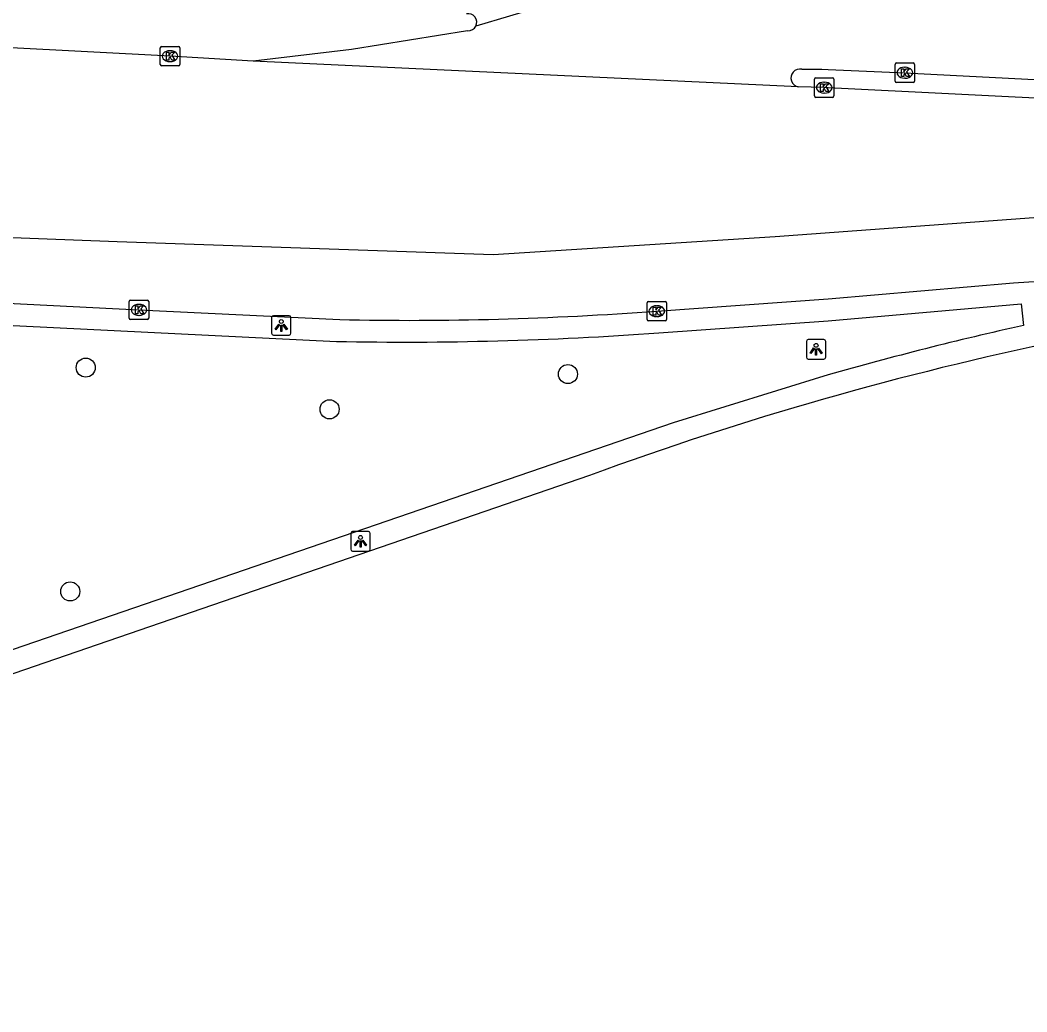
# Model space of a CAD drawing. Extents: x 160026 to 161302, y 384757 to 385701.
# Drawn here: x 160458.6 to 160510.2, y 384762.5 to 384813.3 of the extents above; entities that cross this region are included whole.
import ezdxf

# ---------------------------------------------------------------- set-up
doc = ezdxf.new("R2010")
doc.units = 0
for name, color, linetype in [('IMGEO_Boom', 7, 'Continuous'), ('IMGEO_Fietspad_open', 7, 'Continuous'), ('IMGEO_Kolk', 7, 'Continuous'), ('IMGEO_Lichtpunt', 7, 'Continuous'), ('IMGEO_Rijbaan_lokaal_open', 7, 'Continuous'), ('IMGEO_Rijbaan_regionaal_gesloten', 7, 'Continuous'), ('IMGEO_Verkeerseiland_open', 7, 'Continuous')]:
    doc.layers.add(name, color=color, linetype=linetype)

msp = doc.modelspace()

# ---------------------------------------------------------------- linework, layer by layer
at = {"layer": 'IMGEO_Boom'}
for centre in [(160461.963, 384795.498), (160486.673, 384795.166), (160474.457, 384793.36), (160461.169, 384784.026)]:
    msp.add_circle(centre, 0.489, dxfattribs=at)
at = {"layer": 'IMGEO_Fietspad_open'}
msp.add_arc((160481.563, 384813.199), 0.438, 332.6495, 102.5935, dxfattribs=at)
at = {"layer": 'IMGEO_Kolk'}
for p, q in [((160465.784, 384811.034), (160465.784, 384811.886)), ((160465.859, 384811.96), (160466.711, 384811.96)), ((160466.272, 384811.74), (160466.297, 384811.74)), ((160466.785, 384811.886), (160466.785, 384811.034)), ((160466.711, 384810.96), (160465.859, 384810.96)), ((160466.295, 384811.18), (160466.27, 384811.18)), ((160503.437, 384810.183), (160503.437, 384811.035)), ((160503.512, 384811.109), (160504.364, 384811.109)), ((160504.438, 384811.035), (160504.438, 384810.183)), ((160503.925, 384810.889), (160503.95, 384810.889)), ((160499.303, 384809.421), (160499.303, 384810.273)), ((160499.378, 384810.347), (160500.23, 384810.347)), ((160499.791, 384810.127), (160499.816, 384810.127)), ((160500.304, 384810.273), (160500.304, 384809.421)), ((160504.364, 384810.109), (160503.512, 384810.109)), ((160503.948, 384810.329), (160503.923, 384810.329)), ((160499.814, 384809.567), (160499.789, 384809.567)), ((160500.23, 384809.347), (160499.378, 384809.347)), ((160464.19, 384798.03), (160464.19, 384798.882)), ((160464.265, 384798.956), (160465.117, 384798.956)), ((160464.678, 384798.736), (160464.703, 384798.736)), ((160465.191, 384798.882), (160465.191, 384798.03)), ((160490.727, 384797.966), (160490.727, 384798.818)), ((160490.802, 384798.892), (160491.654, 384798.892)), ((160491.215, 384798.672), (160491.24, 384798.672)), ((160491.728, 384798.818), (160491.728, 384797.966)), ((160464.701, 384798.176), (160464.676, 384798.176)), ((160491.238, 384798.112), (160491.213, 384798.112)), ((160465.117, 384797.956), (160464.265, 384797.956)), ((160491.654, 384797.892), (160490.802, 384797.892))]:
    msp.add_line(p, q, dxfattribs=at)
for points in [[(160465.784, 384811.034), (160465.784, 384811.886)], [(160465.859, 384811.96), (160466.711, 384811.96)], [(160466.105, 384811.66), (160466.228, 384811.66), (160466.228, 384811.509), (160466.358, 384811.66), (160466.522, 384811.66), (160466.376, 384811.509), (160466.529, 384811.26), (160466.377, 384811.26), (160466.292, 384811.424), (160466.228, 384811.357), (160466.228, 384811.26), (160466.105, 384811.26), (160466.105, 384811.66)], [(160466.785, 384811.886), (160466.785, 384811.034)], [(160466.711, 384810.96), (160465.859, 384810.96)], [(160503.437, 384810.183), (160503.437, 384811.035)], [(160503.512, 384811.109), (160504.364, 384811.109)], [(160504.438, 384811.035), (160504.438, 384810.183)], [(160503.758, 384810.809), (160503.881, 384810.809), (160503.881, 384810.658), (160504.011, 384810.809), (160504.175, 384810.809), (160504.029, 384810.658), (160504.182, 384810.409), (160504.03, 384810.409), (160503.945, 384810.573), (160503.881, 384810.506), (160503.881, 384810.409), (160503.758, 384810.409), (160503.758, 384810.809)], [(160499.303, 384809.421), (160499.303, 384810.273)], [(160499.378, 384810.347), (160500.23, 384810.347)], [(160499.624, 384810.047), (160499.747, 384810.047), (160499.747, 384809.896), (160499.877, 384810.047), (160500.041, 384810.047), (160499.895, 384809.896), (160500.048, 384809.647), (160499.896, 384809.647), (160499.811, 384809.811), (160499.747, 384809.744), (160499.747, 384809.647), (160499.624, 384809.647), (160499.624, 384810.047)], [(160500.304, 384810.273), (160500.304, 384809.421)], [(160504.364, 384810.109), (160503.512, 384810.109)], [(160500.23, 384809.347), (160499.378, 384809.347)], [(160464.19, 384798.03), (160464.19, 384798.882)], [(160464.265, 384798.956), (160465.117, 384798.956)], [(160464.511, 384798.656), (160464.634, 384798.656), (160464.634, 384798.505), (160464.764, 384798.656), (160464.928, 384798.656), (160464.782, 384798.505), (160464.935, 384798.256), (160464.783, 384798.256), (160464.698, 384798.42), (160464.634, 384798.353), (160464.634, 384798.256), (160464.511, 384798.256), (160464.511, 384798.656)], [(160465.191, 384798.882), (160465.191, 384798.03)], [(160490.727, 384797.966), (160490.727, 384798.818)], [(160490.802, 384798.892), (160491.654, 384798.892)], [(160491.048, 384798.592), (160491.171, 384798.592), (160491.171, 384798.441), (160491.301, 384798.592), (160491.465, 384798.592), (160491.319, 384798.441), (160491.472, 384798.192), (160491.32, 384798.192), (160491.235, 384798.356), (160491.171, 384798.289), (160491.171, 384798.192), (160491.048, 384798.192), (160491.048, 384798.592)], [(160491.728, 384798.818), (160491.728, 384797.966)], [(160465.117, 384797.956), (160464.265, 384797.956)], [(160491.654, 384797.892), (160490.802, 384797.892)]]:
    msp.add_lwpolyline(points, dxfattribs=at)
for centre, start, end in [((160465.861, 384811.884), 91.552, 178.448), ((160465.861, 384811.884), 91.552, 178.448), ((160466.709, 384811.884), 1.552, 88.448), ((160466.709, 384811.884), 1.552, 88.448), ((160465.861, 384811.036), 181.552, 268.448), ((160465.861, 384811.036), 181.552, 268.448), ((160466.709, 384811.036), 271.552, 358.448), ((160466.709, 384811.036), 271.552, 358.448), ((160503.514, 384811.033), 91.552, 178.448), ((160503.514, 384811.033), 91.552, 178.448), ((160504.362, 384811.033), 1.552, 88.448), ((160504.362, 384811.033), 1.552, 88.448), ((160499.38, 384810.271), 91.552, 178.448), ((160499.38, 384810.271), 91.552, 178.448), ((160500.228, 384810.271), 1.552, 88.448), ((160500.228, 384810.271), 1.552, 88.448), ((160503.514, 384810.185), 181.552, 268.448), ((160503.514, 384810.185), 181.552, 268.448), ((160504.362, 384810.185), 271.552, 358.448), ((160504.362, 384810.185), 271.552, 358.448), ((160499.38, 384809.423), 181.552, 268.448), ((160499.38, 384809.423), 181.552, 268.448), ((160500.228, 384809.423), 271.552, 358.448), ((160500.228, 384809.423), 271.552, 358.448), ((160464.267, 384798.88), 91.552, 178.448), ((160464.267, 384798.88), 91.552, 178.448), ((160465.115, 384798.88), 1.552, 88.448), ((160465.115, 384798.88), 1.552, 88.448), ((160490.804, 384798.816), 91.552, 178.448), ((160490.804, 384798.816), 91.552, 178.448), ((160491.652, 384798.816), 1.552, 88.448), ((160491.652, 384798.816), 1.552, 88.448), ((160464.267, 384798.032), 181.552, 268.448), ((160464.267, 384798.032), 181.552, 268.448), ((160465.115, 384798.032), 271.552, 358.448), ((160465.115, 384798.032), 271.552, 358.448), ((160490.804, 384797.968), 181.552, 268.448), ((160490.804, 384797.968), 181.552, 268.448), ((160491.652, 384797.968), 271.552, 358.448), ((160491.652, 384797.968), 271.552, 358.448)]:
    msp.add_arc(centre, 0.0765, start, end, dxfattribs=at)
for centre, major_axis, ratio, start_param, end_param in [((160466.271, 384811.46), (-0.387, 0.002), 0.722429, 4.712389, 7.853982), ((160466.296, 384811.46), (-0.39, 0.002), 0.717154, 1.570796, 4.712389), ((160503.924, 384810.609), (-0.387, 0.002), 0.722429, 4.712389, 7.853982), ((160503.949, 384810.609), (-0.39, 0.002), 0.717154, 1.570796, 4.712389), ((160499.79, 384809.847), (-0.387, 0.002), 0.722429, 4.712389, 7.853982), ((160499.815, 384809.847), (-0.39, 0.002), 0.717154, 1.570796, 4.712389), ((160464.677, 384798.456), (-0.387, 0.002), 0.722429, 4.712389, 7.853982), ((160464.702, 384798.456), (-0.39, 0.002), 0.717154, 1.570796, 4.712389), ((160491.214, 384798.392), (-0.387, 0.002), 0.722429, 4.712389, 7.853982), ((160491.239, 384798.392), (-0.39, 0.002), 0.717154, 1.570796, 4.712389)]:
    msp.add_ellipse(centre, major_axis=major_axis, ratio=ratio, start_param=start_param, end_param=end_param, dxfattribs=at)
at = {"layer": 'IMGEO_Lichtpunt'}
for p, q in [((160471.485, 384798.062), (160471.485, 384797.255)), ((160471.485, 384798.062), (160471.485, 384797.255)), ((160472.387, 384798.157), (160471.579, 384798.157)), ((160472.387, 384798.157), (160471.579, 384798.157)), ((160472.481, 384797.255), (160472.481, 384798.062)), ((160472.481, 384797.255), (160472.481, 384798.062)), ((160471.579, 384797.161), (160472.387, 384797.161)), ((160471.579, 384797.161), (160472.387, 384797.161)), ((160498.891, 384796.839), (160498.891, 384796.032)), ((160498.891, 384796.839), (160498.891, 384796.032)), ((160499.793, 384796.934), (160498.985, 384796.934)), ((160499.793, 384796.934), (160498.985, 384796.934)), ((160499.887, 384796.032), (160499.887, 384796.839)), ((160499.887, 384796.032), (160499.887, 384796.839)), ((160498.985, 384795.938), (160499.793, 384795.938)), ((160498.985, 384795.938), (160499.793, 384795.938)), ((160475.546, 384786.997), (160475.546, 384786.19)), ((160475.546, 384786.997), (160475.546, 384786.19)), ((160476.448, 384787.092), (160475.64, 384787.092)), ((160476.448, 384787.092), (160475.64, 384787.092)), ((160476.542, 384786.19), (160476.542, 384786.997)), ((160476.542, 384786.19), (160476.542, 384786.997)), ((160475.64, 384786.096), (160476.448, 384786.096)), ((160475.64, 384786.096), (160476.448, 384786.096))]:
    msp.add_line(p, q, dxfattribs=at)
for points in [[(160471.859, 384797.726), (160471.898, 384797.698), (160471.71, 384797.436), (160471.672, 384797.463), (160471.859, 384797.726)], [(160471.961, 384797.678), (160472.008, 384797.678), (160472.008, 384797.356), (160471.961, 384797.356), (160471.961, 384797.678)], [(160472.071, 384797.698), (160472.109, 384797.725), (160472.296, 384797.463), (160472.257, 384797.435), (160472.071, 384797.698)], [(160499.265, 384796.503), (160499.304, 384796.475), (160499.116, 384796.213), (160499.078, 384796.24), (160499.265, 384796.503)], [(160499.367, 384796.455), (160499.414, 384796.455), (160499.414, 384796.133), (160499.367, 384796.133), (160499.367, 384796.455)], [(160499.477, 384796.475), (160499.515, 384796.502), (160499.702, 384796.24), (160499.663, 384796.212), (160499.477, 384796.475)], [(160475.92, 384786.661), (160475.959, 384786.633), (160475.771, 384786.371), (160475.733, 384786.398), (160475.92, 384786.661)], [(160476.022, 384786.613), (160476.069, 384786.613), (160476.069, 384786.291), (160476.022, 384786.291), (160476.022, 384786.613)], [(160476.132, 384786.633), (160476.17, 384786.66), (160476.357, 384786.398), (160476.318, 384786.37), (160476.132, 384786.633)]]:
    msp.add_lwpolyline(points, dxfattribs=at)
for centre in [(160471.984, 384797.86), (160499.39, 384796.637), (160476.045, 384786.795)]:
    msp.add_circle(centre, 0.0994, dxfattribs=at)
for centre, start, end in [((160471.579, 384798.062), 90, 180), ((160471.579, 384798.062), 90, 180), ((160472.387, 384798.062), 0, 90), ((160472.387, 384798.062), 0, 90), ((160471.579, 384797.255), 180, 270), ((160471.579, 384797.255), 180, 270), ((160472.387, 384797.255), 270, 0), ((160472.387, 384797.255), 270, 360), ((160498.985, 384796.839), 90, 180), ((160498.985, 384796.839), 90, 180), ((160499.793, 384796.839), 0, 90), ((160499.793, 384796.839), 0, 90), ((160498.985, 384796.032), 180, 270), ((160498.985, 384796.032), 180, 270), ((160499.793, 384796.032), 270, 0), ((160499.793, 384796.032), 270, 360), ((160475.64, 384786.997), 90, 180), ((160475.64, 384786.997), 90, 180), ((160476.448, 384786.997), 0, 90), ((160476.448, 384786.997), 0, 90), ((160475.64, 384786.19), 180, 270), ((160475.64, 384786.19), 180, 270), ((160476.448, 384786.19), 270, 0), ((160476.448, 384786.19), 270, 360)]:
    msp.add_arc(centre, 0.0946, start, end, dxfattribs=at)
at = {"layer": 'IMGEO_Rijbaan_lokaal_open'}
for points in [[(160487.18, 384816.467), (160487.123, 384814.551), (160481.952, 384812.998)], [(160481.533, 384812.763), (160475.583, 384811.805), (160470.54, 384811.209)], [(160498.653, 384810.784), (160499.682, 384810.786), (160500, 384810.773), (160503.938, 384810.61), (160524.521, 384809.552), (160531.779, 384809.234)]]:
    msp.add_lwpolyline(points, dxfattribs=at)
for centre, radius, start, end in [((160481.566, 384813.195), 0.433, 265.5864, 332.9862), ((160498.551, 384810.342), 0.454, 77.0372, 260.8386)]:
    msp.add_arc(centre, radius, start, end, dxfattribs=at)
at = {"layer": 'IMGEO_Rijbaan_regionaal_gesloten'}
for points in [[(160828.634, 384848.573), (160819.562, 384846.531), (160798.963, 384841.743), (160787.933, 384839.065), (160760.269, 384833.495), (160693.597, 384820.533), (160666.023, 384815.096), (160643.234, 384811.039), (160631.384, 384809.566), (160622.962, 384808.519), (160615.903, 384807.799), (160602.102, 384806.496), (160593.622, 384805.913), (160581.27, 384805.063), (160557.511, 384804.281), (160534.335, 384804.151), (160518.451, 384803.76), (160497.293, 384802.197), (160482.841, 384801.285), (160463.571, 384801.936), (160433.105, 384803.109), (160400.007, 384805.11)], [(160470.54, 384811.209), (160466.286, 384811.459), (160444.761, 384812.581), (160423.269, 384813.587), (160399.993, 384814.809), (160399.113, 384814.862), (160397.527, 384815.035)], [(160498.479, 384809.894), (160470.54, 384811.209)], [(160525.691, 384808.548), (160500, 384809.837), (160499.803, 384809.847), (160498.479, 384809.894)], [(160400.874, 384801.642), (160401.986, 384801.592), (160422.599, 384800.588), (160443.125, 384799.544), (160464.691, 384798.456), (160474.976, 384797.956)], [(160491.228, 384798.394), (160500, 384799.021), (160509.501, 384799.839), (160516.897, 384800.324)], [(160487.786, 384789.971), (160428.21, 384769.487), (160407.598, 384762.481)]]:
    msp.add_lwpolyline(points, dxfattribs=at)
for centre, radius, start, end in [((160478.494, 384969.15), 171.23, 268.82271, 274.26485), ((160546.142, 384631.425), 168.944, 101.65726, 110.20729)]:
    msp.add_arc(centre, radius, start, end, dxfattribs=at)
at = {"layer": 'IMGEO_Verkeerseiland_open'}
for points in [[(160400.555, 384800.507), (160474.813, 384796.839)], [(160491.327, 384797.282), (160500, 384797.901), (160509.896, 384798.768), (160510.026, 384797.664)], [(160500, 384795.122), (160492.065, 384792.661), (160406.9, 384763.418)]]:
    msp.add_lwpolyline(points, dxfattribs=at)
for centre, radius, start, end in [((160548.717, 384624.019), 177.903, 102.56121, 105.89283), ((160478.272, 384975.913), 179.107, 268.89336, 274.1799)]:
    msp.add_arc(centre, radius, start, end, dxfattribs=at)

doc.saveas('drawing.dxf')
